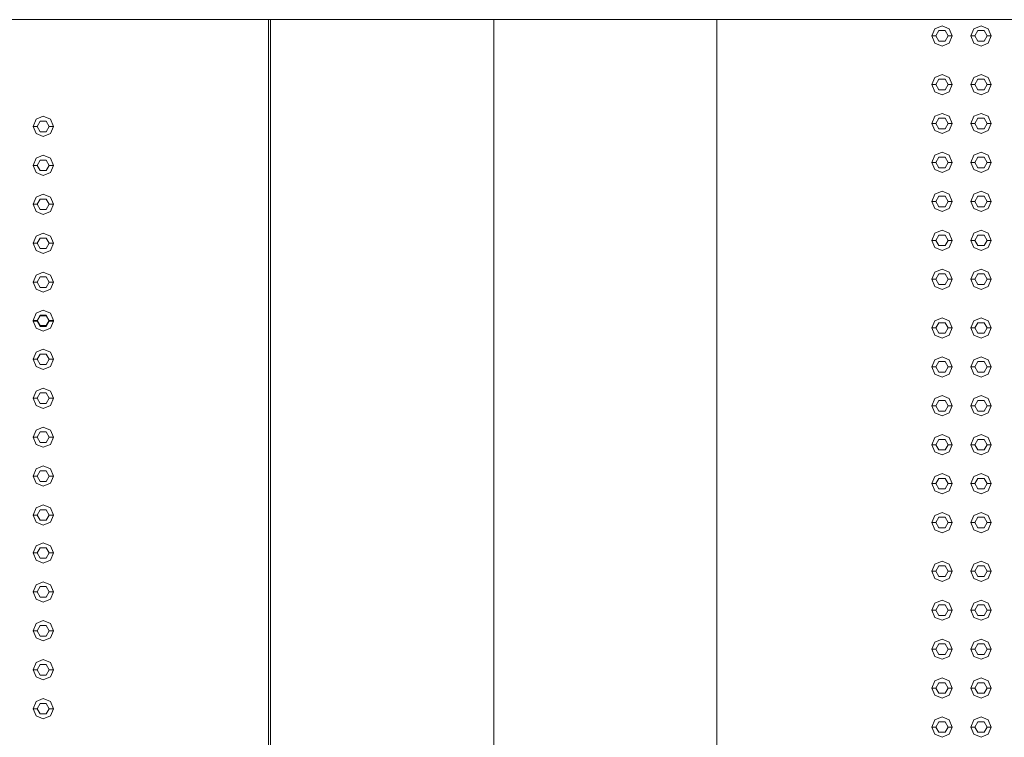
# Model space of a CAD drawing. Header units: millimetres. Extents: x -261 to 187, y -214 to 106.
# Tile 621 of 656: x -215.053 to -213.838, y 13.643 to 14.529. Entities that reach past the tile are written whole.
import ezdxf

# ---------------------------------------------------------------- set-up
doc = ezdxf.new("R2010")
doc.units = ezdxf.units.MM
doc.header["$LTSCALE"] = 0.005
doc.header["$MEASUREMENT"] = 0
for name, color, linetype, lineweight in [('IFC-Elemento construtivo genérico-Contorno', 9, 'Continuous', 5), ('IFC-Escada-Contorno', 9, 'Continuous', 5), ('IFC-Laje-Contorno', 9, 'Continuous', 5)]:
    doc.layers.add(name, color=color, linetype=linetype, lineweight=lineweight)

msp = doc.modelspace()

# ---------------------------------------------------------------- linework, layer by layer
at = {"layer": 'IFC-Elemento construtivo genérico-Contorno', "lineweight": 5}
for p, q in [((-213.9273, 14.509), (-213.9236, 14.5179)), ((-213.9236, 14.5179), (-213.9147, 14.5215)), ((-213.9222, 14.509), (-213.9185, 14.5155)), ((-213.9185, 14.5155), (-213.911, 14.5155)), ((-213.9147, 14.5215), (-213.9059, 14.5179)), ((-213.911, 14.5155), (-213.9072, 14.509)), ((-213.9059, 14.5179), (-213.9022, 14.509)), ((-213.8792, 14.509), (-213.8755, 14.5179)), ((-213.8755, 14.5179), (-213.8666, 14.5215)), ((-213.8742, 14.509), (-213.8704, 14.5155)), ((-213.8704, 14.5155), (-213.8629, 14.5155)), ((-213.8666, 14.5215), (-213.8578, 14.5179)), ((-213.8629, 14.5155), (-213.8591, 14.509)), ((-213.8578, 14.5179), (-213.8541, 14.509)), ((-213.9273, 14.509), (-213.9222, 14.509)), ((-213.9273, 14.509), (-213.9236, 14.5002)), ((-213.9222, 14.509), (-213.9185, 14.5025)), ((-213.9185, 14.5025), (-213.911, 14.5025)), ((-213.911, 14.5025), (-213.9072, 14.509)), ((-213.9072, 14.509), (-213.9022, 14.509)), ((-213.9059, 14.5002), (-213.9022, 14.509)), ((-213.8792, 14.509), (-213.8742, 14.509)), ((-213.8792, 14.509), (-213.8755, 14.5002)), ((-213.8742, 14.509), (-213.8704, 14.5025)), ((-213.8704, 14.5025), (-213.8629, 14.5025)), ((-213.8629, 14.5025), (-213.8591, 14.509)), ((-213.8591, 14.509), (-213.8541, 14.509)), ((-213.8578, 14.5002), (-213.8541, 14.509)), ((-213.9236, 14.5002), (-213.9147, 14.4965)), ((-213.9147, 14.4965), (-213.9059, 14.5002)), ((-213.8755, 14.5002), (-213.8666, 14.4965)), ((-213.8666, 14.4965), (-213.8578, 14.5002)), ((-213.9273, 14.4489), (-213.9236, 14.4578)), ((-213.9236, 14.4578), (-213.9147, 14.4614)), ((-213.9222, 14.4489), (-213.9185, 14.4554)), ((-213.9185, 14.4554), (-213.911, 14.4554)), ((-213.9147, 14.4614), (-213.9059, 14.4578)), ((-213.911, 14.4554), (-213.9072, 14.4489)), ((-213.9059, 14.4578), (-213.9022, 14.4489)), ((-213.8792, 14.4489), (-213.8755, 14.4578)), ((-213.8755, 14.4578), (-213.8666, 14.4614)), ((-213.8742, 14.4489), (-213.8704, 14.4554)), ((-213.8704, 14.4554), (-213.8629, 14.4554)), ((-213.8666, 14.4614), (-213.8578, 14.4578)), ((-213.8629, 14.4554), (-213.8591, 14.4489)), ((-213.8578, 14.4578), (-213.8541, 14.4489)), ((-213.9273, 14.4489), (-213.9222, 14.4489)), ((-213.9273, 14.4489), (-213.9236, 14.4401)), ((-213.9222, 14.4489), (-213.9185, 14.4424)), ((-213.9185, 14.4424), (-213.911, 14.4424)), ((-213.911, 14.4424), (-213.9072, 14.4489)), ((-213.9072, 14.4489), (-213.9022, 14.4489)), ((-213.9059, 14.4401), (-213.9022, 14.4489)), ((-213.8792, 14.4489), (-213.8742, 14.4489)), ((-213.8792, 14.4489), (-213.8755, 14.4401)), ((-213.8742, 14.4489), (-213.8704, 14.4424)), ((-213.8704, 14.4424), (-213.8629, 14.4424)), ((-213.8629, 14.4424), (-213.8591, 14.4489)), ((-213.8591, 14.4489), (-213.8541, 14.4489)), ((-213.8578, 14.4401), (-213.8541, 14.4489)), ((-213.9236, 14.4401), (-213.9147, 14.4364)), ((-213.9147, 14.4364), (-213.9059, 14.4401)), ((-213.8755, 14.4401), (-213.8666, 14.4364)), ((-213.8666, 14.4364), (-213.8578, 14.4401)), ((-215.0368, 14.3972), (-215.0332, 14.4061)), ((-215.0332, 14.4061), (-215.0243, 14.4097)), ((-215.0243, 14.4097), (-215.0154, 14.4061)), ((-215.0154, 14.4061), (-215.0118, 14.3972)), ((-213.9273, 14.4008), (-213.9236, 14.4097)), ((-213.9236, 14.4097), (-213.9147, 14.4133)), ((-213.9222, 14.4008), (-213.9185, 14.4073)), ((-213.9185, 14.4073), (-213.911, 14.4073)), ((-213.9147, 14.4133), (-213.9059, 14.4097)), ((-213.911, 14.4073), (-213.9072, 14.4008)), ((-213.9059, 14.4097), (-213.9022, 14.4008)), ((-213.8792, 14.4008), (-213.8755, 14.4097)), ((-213.8755, 14.4097), (-213.8666, 14.4133)), ((-213.8742, 14.4008), (-213.8704, 14.4073)), ((-213.8704, 14.4073), (-213.8629, 14.4073)), ((-213.8666, 14.4133), (-213.8578, 14.4097)), ((-213.8629, 14.4073), (-213.8591, 14.4008)), ((-213.8578, 14.4097), (-213.8541, 14.4008)), ((-215.0368, 14.3972), (-215.0318, 14.3972)), ((-215.0368, 14.3972), (-215.0332, 14.3883)), ((-215.0318, 14.3972), (-215.0281, 14.4037)), ((-215.0318, 14.3972), (-215.0281, 14.3907)), ((-215.0281, 14.4037), (-215.0205, 14.4037)), ((-215.0205, 14.4037), (-215.0168, 14.3972)), ((-215.0205, 14.3907), (-215.0168, 14.3972)), ((-215.0168, 14.3972), (-215.0118, 14.3972)), ((-215.0154, 14.3883), (-215.0118, 14.3972)), ((-213.9273, 14.4008), (-213.9222, 14.4008)), ((-213.9273, 14.4008), (-213.9236, 14.392)), ((-213.9222, 14.4008), (-213.9185, 14.3943)), ((-213.9185, 14.3943), (-213.911, 14.3943)), ((-213.911, 14.3943), (-213.9072, 14.4008)), ((-213.9072, 14.4008), (-213.9022, 14.4008)), ((-213.9059, 14.392), (-213.9022, 14.4008)), ((-213.8792, 14.4008), (-213.8742, 14.4008)), ((-213.8792, 14.4008), (-213.8755, 14.392)), ((-213.8742, 14.4008), (-213.8704, 14.3943)), ((-213.8704, 14.3943), (-213.8629, 14.3943)), ((-213.8629, 14.3943), (-213.8591, 14.4008)), ((-213.8591, 14.4008), (-213.8541, 14.4008)), ((-213.8578, 14.392), (-213.8541, 14.4008)), ((-215.0332, 14.3883), (-215.0243, 14.3847)), ((-215.0281, 14.3907), (-215.0205, 14.3907)), ((-215.0243, 14.3847), (-215.0154, 14.3883)), ((-213.9236, 14.392), (-213.9147, 14.3883)), ((-213.9147, 14.3883), (-213.9059, 14.392)), ((-213.8755, 14.392), (-213.8666, 14.3883)), ((-213.8666, 14.3883), (-213.8578, 14.392)), ((-215.0368, 14.3491), (-215.0332, 14.358)), ((-215.0332, 14.358), (-215.0243, 14.3616)), ((-215.0318, 14.3491), (-215.0281, 14.3556)), ((-215.0281, 14.3556), (-215.0205, 14.3556)), ((-215.0243, 14.3616), (-215.0154, 14.358)), ((-215.0205, 14.3556), (-215.0168, 14.3491)), ((-215.0154, 14.358), (-215.0118, 14.3491)), ((-213.9273, 14.3527), (-213.9236, 14.3616)), ((-213.9236, 14.3616), (-213.9147, 14.3653)), ((-213.9222, 14.3527), (-213.9185, 14.3592)), ((-213.9185, 14.3592), (-213.911, 14.3592)), ((-213.9147, 14.3653), (-213.9059, 14.3616)), ((-213.911, 14.3592), (-213.9072, 14.3527)), ((-213.9059, 14.3616), (-213.9022, 14.3527)), ((-213.8792, 14.3527), (-213.8755, 14.3616)), ((-213.8755, 14.3616), (-213.8666, 14.3653)), ((-213.8742, 14.3527), (-213.8704, 14.3592)), ((-213.8704, 14.3592), (-213.8629, 14.3592)), ((-213.8666, 14.3653), (-213.8578, 14.3616)), ((-213.8629, 14.3592), (-213.8591, 14.3527)), ((-213.8578, 14.3616), (-213.8541, 14.3527)), ((-215.0368, 14.3491), (-215.0318, 14.3491)), ((-215.0368, 14.3491), (-215.0332, 14.3403)), ((-215.0318, 14.3491), (-215.0281, 14.3426)), ((-215.0205, 14.3426), (-215.0168, 14.3491)), ((-215.0168, 14.3491), (-215.0118, 14.3491)), ((-215.0154, 14.3403), (-215.0118, 14.3491)), ((-213.9273, 14.3527), (-213.9222, 14.3527)), ((-213.9273, 14.3527), (-213.9236, 14.3439)), ((-213.9236, 14.3439), (-213.9147, 14.3402)), ((-213.9222, 14.3527), (-213.9185, 14.3462)), ((-213.9185, 14.3462), (-213.911, 14.3462)), ((-213.9147, 14.3402), (-213.9059, 14.3439)), ((-213.911, 14.3462), (-213.9072, 14.3527)), ((-213.9072, 14.3527), (-213.9022, 14.3527)), ((-213.9059, 14.3439), (-213.9022, 14.3527)), ((-213.8792, 14.3527), (-213.8742, 14.3527)), ((-213.8792, 14.3527), (-213.8755, 14.3439)), ((-213.8755, 14.3439), (-213.8666, 14.3402)), ((-213.8742, 14.3527), (-213.8704, 14.3462)), ((-213.8704, 14.3462), (-213.8629, 14.3462)), ((-213.8666, 14.3402), (-213.8578, 14.3439)), ((-213.8629, 14.3462), (-213.8591, 14.3527)), ((-213.8591, 14.3527), (-213.8541, 14.3527)), ((-213.8578, 14.3439), (-213.8541, 14.3527)), ((-215.0332, 14.3403), (-215.0243, 14.3366)), ((-215.0281, 14.3426), (-215.0205, 14.3426)), ((-215.0243, 14.3366), (-215.0154, 14.3403)), ((-215.0368, 14.301), (-215.0332, 14.3099)), ((-215.0332, 14.3099), (-215.0243, 14.3135)), ((-215.0318, 14.301), (-215.0281, 14.3075)), ((-215.0281, 14.3075), (-215.0205, 14.3075)), ((-215.0243, 14.3135), (-215.0154, 14.3099)), ((-215.0205, 14.3075), (-215.0168, 14.301)), ((-215.0154, 14.3099), (-215.0118, 14.301)), ((-213.9273, 14.3046), (-213.9236, 14.3135)), ((-213.9236, 14.3135), (-213.9147, 14.3172)), ((-213.9222, 14.3046), (-213.9185, 14.3111)), ((-213.9185, 14.3111), (-213.911, 14.3111)), ((-213.9147, 14.3172), (-213.9059, 14.3135)), ((-213.911, 14.3111), (-213.9072, 14.3046)), ((-213.9059, 14.3135), (-213.9022, 14.3046)), ((-213.8792, 14.3046), (-213.8755, 14.3135)), ((-213.8755, 14.3135), (-213.8666, 14.3172)), ((-213.8742, 14.3046), (-213.8704, 14.3111)), ((-213.8704, 14.3111), (-213.8629, 14.3111)), ((-213.8666, 14.3172), (-213.8578, 14.3135)), ((-213.8629, 14.3111), (-213.8591, 14.3046)), ((-213.8578, 14.3135), (-213.8541, 14.3046)), ((-215.0368, 14.301), (-215.0318, 14.301)), ((-215.0368, 14.301), (-215.0332, 14.2922)), ((-215.0318, 14.301), (-215.0281, 14.2945)), ((-215.0205, 14.2945), (-215.0168, 14.301)), ((-215.0168, 14.301), (-215.0118, 14.301)), ((-215.0154, 14.2922), (-215.0118, 14.301)), ((-213.9273, 14.3046), (-213.9222, 14.3046)), ((-213.9273, 14.3046), (-213.9236, 14.2958)), ((-213.9236, 14.2958), (-213.9147, 14.2921)), ((-213.9222, 14.3046), (-213.9185, 14.2981)), ((-213.9185, 14.2981), (-213.911, 14.2981)), ((-213.9147, 14.2921), (-213.9059, 14.2958)), ((-213.911, 14.2981), (-213.9072, 14.3046)), ((-213.9072, 14.3046), (-213.9022, 14.3046)), ((-213.9059, 14.2958), (-213.9022, 14.3046)), ((-213.8792, 14.3046), (-213.8742, 14.3046)), ((-213.8792, 14.3046), (-213.8755, 14.2958)), ((-213.8755, 14.2958), (-213.8666, 14.2921)), ((-213.8742, 14.3046), (-213.8704, 14.2981)), ((-213.8704, 14.2981), (-213.8629, 14.2981)), ((-213.8666, 14.2921), (-213.8578, 14.2958)), ((-213.8629, 14.2981), (-213.8591, 14.3046)), ((-213.8591, 14.3046), (-213.8541, 14.3046)), ((-213.8578, 14.2958), (-213.8541, 14.3046)), ((-215.0332, 14.2922), (-215.0243, 14.2885)), ((-215.0281, 14.2945), (-215.0205, 14.2945)), ((-215.0243, 14.2885), (-215.0154, 14.2922)), ((-215.0368, 14.2529), (-215.0332, 14.2618)), ((-215.0332, 14.2618), (-215.0243, 14.2655)), ((-215.0318, 14.2529), (-215.0281, 14.2594)), ((-215.0281, 14.2594), (-215.0205, 14.2594)), ((-215.0243, 14.2655), (-215.0154, 14.2618)), ((-215.0205, 14.2594), (-215.0168, 14.2529)), ((-215.0154, 14.2618), (-215.0118, 14.2529)), ((-213.9273, 14.2565), (-213.9236, 14.2654)), ((-213.9236, 14.2654), (-213.9147, 14.2691)), ((-213.9222, 14.2565), (-213.9185, 14.2631)), ((-213.9185, 14.2631), (-213.911, 14.2631)), ((-213.9147, 14.2691), (-213.9059, 14.2654)), ((-213.911, 14.2631), (-213.9072, 14.2565)), ((-213.9059, 14.2654), (-213.9022, 14.2565)), ((-213.8792, 14.2565), (-213.8755, 14.2654)), ((-213.8755, 14.2654), (-213.8666, 14.2691)), ((-213.8742, 14.2565), (-213.8704, 14.2631)), ((-213.8704, 14.2631), (-213.8629, 14.2631)), ((-213.8666, 14.2691), (-213.8578, 14.2654)), ((-213.8629, 14.2631), (-213.8591, 14.2565)), ((-213.8578, 14.2654), (-213.8541, 14.2565)), ((-215.0368, 14.2529), (-215.0318, 14.2529)), ((-215.0368, 14.2529), (-215.0332, 14.2441)), ((-215.0318, 14.2529), (-215.0281, 14.2464)), ((-215.0281, 14.2464), (-215.0205, 14.2464)), ((-215.0205, 14.2464), (-215.0168, 14.2529)), ((-215.0168, 14.2529), (-215.0118, 14.2529)), ((-215.0154, 14.2441), (-215.0118, 14.2529)), ((-213.9273, 14.2565), (-213.9222, 14.2565)), ((-213.9273, 14.2565), (-213.9236, 14.2477)), ((-213.9236, 14.2477), (-213.9147, 14.244)), ((-213.9222, 14.2565), (-213.9185, 14.25)), ((-213.9185, 14.25), (-213.911, 14.25)), ((-213.9147, 14.244), (-213.9059, 14.2477)), ((-213.911, 14.25), (-213.9072, 14.2565)), ((-213.9072, 14.2565), (-213.9022, 14.2565)), ((-213.9059, 14.2477), (-213.9022, 14.2565)), ((-213.8792, 14.2565), (-213.8742, 14.2565)), ((-213.8792, 14.2565), (-213.8755, 14.2477)), ((-213.8755, 14.2477), (-213.8666, 14.244)), ((-213.8742, 14.2565), (-213.8704, 14.25)), ((-213.8704, 14.25), (-213.8629, 14.25)), ((-213.8666, 14.244), (-213.8578, 14.2477)), ((-213.8629, 14.25), (-213.8591, 14.2565)), ((-213.8591, 14.2565), (-213.8541, 14.2565)), ((-213.8578, 14.2477), (-213.8541, 14.2565)), ((-215.0332, 14.2441), (-215.0243, 14.2404)), ((-215.0243, 14.2404), (-215.0154, 14.2441)), ((-215.0368, 14.2048), (-215.0332, 14.2137)), ((-215.0332, 14.2137), (-215.0243, 14.2174)), ((-215.0318, 14.2048), (-215.0281, 14.2113)), ((-215.0281, 14.2113), (-215.0205, 14.2113)), ((-215.0243, 14.2174), (-215.0154, 14.2137)), ((-215.0205, 14.2113), (-215.0168, 14.2048)), ((-215.0154, 14.2137), (-215.0118, 14.2048)), ((-213.9273, 14.2085), (-213.9236, 14.2173)), ((-213.9236, 14.2173), (-213.9147, 14.221)), ((-213.9222, 14.2085), (-213.9185, 14.215)), ((-213.9185, 14.215), (-213.911, 14.215)), ((-213.9147, 14.221), (-213.9059, 14.2173)), ((-213.911, 14.215), (-213.9072, 14.2085)), ((-213.9059, 14.2173), (-213.9022, 14.2085)), ((-213.8792, 14.2085), (-213.8755, 14.2173)), ((-213.8755, 14.2173), (-213.8666, 14.221)), ((-213.8742, 14.2085), (-213.8704, 14.215)), ((-213.8704, 14.215), (-213.8629, 14.215)), ((-213.8666, 14.221), (-213.8578, 14.2173)), ((-213.8629, 14.215), (-213.8591, 14.2085)), ((-213.8578, 14.2173), (-213.8541, 14.2085)), ((-215.0368, 14.2048), (-215.0318, 14.2048)), ((-215.0368, 14.2048), (-215.0332, 14.196)), ((-215.0318, 14.2048), (-215.0281, 14.1983)), ((-215.0281, 14.1983), (-215.0205, 14.1983)), ((-215.0205, 14.1983), (-215.0168, 14.2048)), ((-215.0168, 14.2048), (-215.0118, 14.2048)), ((-215.0154, 14.196), (-215.0118, 14.2048)), ((-213.9273, 14.2085), (-213.9222, 14.2085)), ((-213.9273, 14.2085), (-213.9236, 14.1996)), ((-213.9236, 14.1996), (-213.9147, 14.1959)), ((-213.9222, 14.2085), (-213.9185, 14.2019)), ((-213.9185, 14.2019), (-213.911, 14.2019)), ((-213.9147, 14.1959), (-213.9059, 14.1996)), ((-213.911, 14.2019), (-213.9072, 14.2085)), ((-213.9072, 14.2085), (-213.9022, 14.2085)), ((-213.9059, 14.1996), (-213.9022, 14.2085)), ((-213.8792, 14.2085), (-213.8742, 14.2085)), ((-213.8792, 14.2085), (-213.8755, 14.1996)), ((-213.8755, 14.1996), (-213.8666, 14.1959)), ((-213.8742, 14.2085), (-213.8704, 14.2019)), ((-213.8704, 14.2019), (-213.8629, 14.2019)), ((-213.8666, 14.1959), (-213.8578, 14.1996)), ((-213.8629, 14.2019), (-213.8591, 14.2085)), ((-213.8591, 14.2085), (-213.8541, 14.2085)), ((-213.8578, 14.1996), (-213.8541, 14.2085)), ((-215.0332, 14.196), (-215.0243, 14.1923)), ((-215.0243, 14.1923), (-215.0154, 14.196)), ((-215.0368, 14.1577), (-215.0332, 14.1665)), ((-215.0332, 14.1665), (-215.0243, 14.1702)), ((-215.0318, 14.1577), (-215.0281, 14.1642)), ((-215.0318, 14.1567), (-215.0281, 14.1632)), ((-215.0281, 14.1642), (-215.0205, 14.1642)), ((-215.0281, 14.1632), (-215.0205, 14.1632)), ((-215.0243, 14.1702), (-215.0154, 14.1665)), ((-215.0205, 14.1642), (-215.0168, 14.1577)), ((-215.0205, 14.1632), (-215.0168, 14.1567)), ((-215.0154, 14.1665), (-215.0118, 14.1577)), ((-215.0368, 14.1577), (-215.0318, 14.1577)), ((-215.0368, 14.1577), (-215.0366, 14.1572)), ((-215.0368, 14.1567), (-215.0366, 14.1572)), ((-215.0368, 14.1567), (-215.0318, 14.1567)), ((-215.0368, 14.1567), (-215.0332, 14.1479)), ((-215.0318, 14.1577), (-215.0281, 14.1512)), ((-215.0318, 14.1567), (-215.0281, 14.1502)), ((-215.0281, 14.1512), (-215.0205, 14.1512)), ((-215.0281, 14.1502), (-215.0205, 14.1502)), ((-215.0205, 14.1512), (-215.0168, 14.1577)), ((-215.0205, 14.1502), (-215.0168, 14.1567)), ((-215.0168, 14.1577), (-215.0118, 14.1577)), ((-215.0168, 14.1567), (-215.0118, 14.1567)), ((-215.0154, 14.1479), (-215.0118, 14.1567)), ((-215.012, 14.1572), (-215.0118, 14.1577)), ((-215.012, 14.1572), (-215.0118, 14.1567)), ((-213.9273, 14.1483), (-213.9236, 14.1572)), ((-213.9236, 14.1572), (-213.9147, 14.1609)), ((-213.9222, 14.1483), (-213.9185, 14.1548)), ((-213.9185, 14.1548), (-213.911, 14.1548)), ((-213.9147, 14.1609), (-213.9059, 14.1572)), ((-213.911, 14.1548), (-213.9072, 14.1483)), ((-213.9059, 14.1572), (-213.9022, 14.1483)), ((-213.8792, 14.1483), (-213.8755, 14.1572)), ((-213.8755, 14.1572), (-213.8666, 14.1609)), ((-213.8742, 14.1483), (-213.8704, 14.1548)), ((-213.8704, 14.1548), (-213.8629, 14.1548)), ((-213.8666, 14.1609), (-213.8578, 14.1572)), ((-213.8629, 14.1548), (-213.8591, 14.1483)), ((-213.8578, 14.1572), (-213.8541, 14.1483)), ((-215.0332, 14.1479), (-215.0243, 14.1442)), ((-215.0243, 14.1442), (-215.0154, 14.1479)), ((-213.9273, 14.1483), (-213.9222, 14.1483)), ((-213.9273, 14.1483), (-213.9236, 14.1395)), ((-213.9236, 14.1395), (-213.9147, 14.1358)), ((-213.9222, 14.1483), (-213.9185, 14.1418)), ((-213.9185, 14.1418), (-213.911, 14.1418)), ((-213.9147, 14.1358), (-213.9059, 14.1395)), ((-213.911, 14.1418), (-213.9072, 14.1483)), ((-213.9072, 14.1483), (-213.9022, 14.1483)), ((-213.9059, 14.1395), (-213.9022, 14.1483)), ((-213.8792, 14.1483), (-213.8742, 14.1483)), ((-213.8792, 14.1483), (-213.8755, 14.1395)), ((-213.8755, 14.1395), (-213.8666, 14.1358)), ((-213.8742, 14.1483), (-213.8704, 14.1418)), ((-213.8704, 14.1418), (-213.8629, 14.1418)), ((-213.8666, 14.1358), (-213.8578, 14.1395)), ((-213.8629, 14.1418), (-213.8591, 14.1483)), ((-213.8591, 14.1483), (-213.8541, 14.1483)), ((-213.8578, 14.1395), (-213.8541, 14.1483)), ((-215.0368, 14.1096), (-215.0332, 14.1184)), ((-215.0332, 14.1184), (-215.0243, 14.1221)), ((-215.0318, 14.1096), (-215.0281, 14.1161)), ((-215.0281, 14.1161), (-215.0205, 14.1161)), ((-215.0243, 14.1221), (-215.0154, 14.1184)), ((-215.0205, 14.1161), (-215.0168, 14.1096)), ((-215.0154, 14.1184), (-215.0118, 14.1096)), ((-213.9236, 14.1091), (-213.9147, 14.1128)), ((-213.9147, 14.1128), (-213.9059, 14.1091)), ((-213.8755, 14.1091), (-213.8666, 14.1128)), ((-213.8666, 14.1128), (-213.8578, 14.1091)), ((-215.0368, 14.1096), (-215.0318, 14.1096)), ((-215.0368, 14.1096), (-215.0332, 14.1007)), ((-215.0332, 14.1007), (-215.0243, 14.097)), ((-215.0318, 14.1096), (-215.0281, 14.1031)), ((-215.0281, 14.1031), (-215.0205, 14.1031)), ((-215.0243, 14.097), (-215.0154, 14.1007)), ((-215.0205, 14.1031), (-215.0168, 14.1096)), ((-215.0168, 14.1096), (-215.0118, 14.1096)), ((-215.0154, 14.1007), (-215.0118, 14.1096)), ((-213.9273, 14.1002), (-213.9236, 14.1091)), ((-213.9222, 14.1002), (-213.9185, 14.1068)), ((-213.9185, 14.1068), (-213.911, 14.1068)), ((-213.911, 14.1068), (-213.9072, 14.1002)), ((-213.9059, 14.1091), (-213.9022, 14.1002)), ((-213.8792, 14.1002), (-213.8755, 14.1091)), ((-213.8742, 14.1002), (-213.8704, 14.1068)), ((-213.8704, 14.1068), (-213.8629, 14.1068)), ((-213.8629, 14.1068), (-213.8591, 14.1002)), ((-213.8578, 14.1091), (-213.8541, 14.1002)), ((-213.9273, 14.1002), (-213.9222, 14.1002)), ((-213.9273, 14.1002), (-213.9236, 14.0914)), ((-213.9236, 14.0914), (-213.9147, 14.0877)), ((-213.9222, 14.1002), (-213.9185, 14.0937)), ((-213.9185, 14.0937), (-213.911, 14.0937)), ((-213.9147, 14.0877), (-213.9059, 14.0914)), ((-213.911, 14.0937), (-213.9072, 14.1002)), ((-213.9072, 14.1002), (-213.9022, 14.1002)), ((-213.9059, 14.0914), (-213.9022, 14.1002)), ((-213.8792, 14.1002), (-213.8742, 14.1002)), ((-213.8792, 14.1002), (-213.8755, 14.0914)), ((-213.8755, 14.0914), (-213.8666, 14.0877)), ((-213.8742, 14.1002), (-213.8704, 14.0937)), ((-213.8704, 14.0937), (-213.8629, 14.0937)), ((-213.8666, 14.0877), (-213.8578, 14.0914)), ((-213.8629, 14.0937), (-213.8591, 14.1002)), ((-213.8591, 14.1002), (-213.8541, 14.1002)), ((-213.8578, 14.0914), (-213.8541, 14.1002)), ((-215.0368, 14.0615), (-215.0332, 14.0703)), ((-215.0332, 14.0703), (-215.0243, 14.074)), ((-215.0318, 14.0615), (-215.0281, 14.068)), ((-215.0281, 14.068), (-215.0205, 14.068)), ((-215.0243, 14.074), (-215.0154, 14.0703)), ((-215.0205, 14.068), (-215.0168, 14.0615)), ((-215.0154, 14.0703), (-215.0118, 14.0615)), ((-213.9236, 14.061), (-213.9147, 14.0647)), ((-213.9147, 14.0647), (-213.9059, 14.061)), ((-213.8755, 14.061), (-213.8666, 14.0647)), ((-213.8666, 14.0647), (-213.8578, 14.061)), ((-215.0368, 14.0615), (-215.0318, 14.0615)), ((-215.0368, 14.0615), (-215.0332, 14.0526)), ((-215.0332, 14.0526), (-215.0243, 14.049)), ((-215.0318, 14.0615), (-215.0281, 14.055)), ((-215.0281, 14.055), (-215.0205, 14.055)), ((-215.0243, 14.049), (-215.0154, 14.0526)), ((-215.0205, 14.055), (-215.0168, 14.0615)), ((-215.0168, 14.0615), (-215.0118, 14.0615)), ((-215.0154, 14.0526), (-215.0118, 14.0615)), ((-213.9273, 14.0522), (-213.9236, 14.061)), ((-213.9273, 14.0522), (-213.9222, 14.0522)), ((-213.9273, 14.0522), (-213.9236, 14.0433)), ((-213.9222, 14.0522), (-213.9185, 14.0587)), ((-213.9222, 14.0522), (-213.9185, 14.0456)), ((-213.9185, 14.0587), (-213.911, 14.0587)), ((-213.911, 14.0587), (-213.9072, 14.0522)), ((-213.911, 14.0456), (-213.9072, 14.0522)), ((-213.9072, 14.0522), (-213.9022, 14.0522)), ((-213.9059, 14.061), (-213.9022, 14.0522)), ((-213.9059, 14.0433), (-213.9022, 14.0522)), ((-213.8792, 14.0522), (-213.8755, 14.061)), ((-213.8792, 14.0522), (-213.8742, 14.0522)), ((-213.8792, 14.0522), (-213.8755, 14.0433)), ((-213.8742, 14.0522), (-213.8704, 14.0587)), ((-213.8742, 14.0522), (-213.8704, 14.0456)), ((-213.8704, 14.0587), (-213.8629, 14.0587)), ((-213.8629, 14.0587), (-213.8591, 14.0522)), ((-213.8629, 14.0456), (-213.8591, 14.0522)), ((-213.8591, 14.0522), (-213.8541, 14.0522)), ((-213.8578, 14.061), (-213.8541, 14.0522)), ((-213.8578, 14.0433), (-213.8541, 14.0522)), ((-213.9236, 14.0433), (-213.9147, 14.0396)), ((-213.9185, 14.0456), (-213.911, 14.0456)), ((-213.9147, 14.0396), (-213.9059, 14.0433)), ((-213.8755, 14.0433), (-213.8666, 14.0396)), ((-213.8704, 14.0456), (-213.8629, 14.0456)), ((-213.8666, 14.0396), (-213.8578, 14.0433)), ((-215.0368, 14.0134), (-215.0332, 14.0222)), ((-215.0332, 14.0222), (-215.0243, 14.0259)), ((-215.0318, 14.0134), (-215.0281, 14.0199)), ((-215.0281, 14.0199), (-215.0205, 14.0199)), ((-215.0243, 14.0259), (-215.0154, 14.0222)), ((-215.0205, 14.0199), (-215.0168, 14.0134)), ((-215.0154, 14.0222), (-215.0118, 14.0134)), ((-213.9236, 14.0129), (-213.9147, 14.0166)), ((-213.9147, 14.0166), (-213.9059, 14.0129)), ((-213.8755, 14.0129), (-213.8666, 14.0166)), ((-213.8666, 14.0166), (-213.8578, 14.0129)), ((-215.0368, 14.0134), (-215.0318, 14.0134)), ((-215.0368, 14.0134), (-215.0332, 14.0045)), ((-215.0332, 14.0045), (-215.0243, 14.0009)), ((-215.0318, 14.0134), (-215.0281, 14.0069)), ((-215.0281, 14.0069), (-215.0205, 14.0069)), ((-215.0243, 14.0009), (-215.0154, 14.0045)), ((-215.0205, 14.0069), (-215.0168, 14.0134)), ((-215.0168, 14.0134), (-215.0118, 14.0134)), ((-215.0154, 14.0045), (-215.0118, 14.0134)), ((-213.9273, 14.0041), (-213.9236, 14.0129)), ((-213.9273, 14.0041), (-213.9222, 14.0041)), ((-213.9273, 14.0041), (-213.9236, 13.9952)), ((-213.9222, 14.0041), (-213.9185, 14.0106)), ((-213.9222, 14.0041), (-213.9185, 13.9976)), ((-213.9185, 14.0106), (-213.911, 14.0106)), ((-213.911, 14.0106), (-213.9072, 14.0041)), ((-213.911, 13.9976), (-213.9072, 14.0041)), ((-213.9072, 14.0041), (-213.9022, 14.0041)), ((-213.9059, 14.0129), (-213.9022, 14.0041)), ((-213.9059, 13.9952), (-213.9022, 14.0041)), ((-213.8792, 14.0041), (-213.8755, 14.0129)), ((-213.8792, 14.0041), (-213.8742, 14.0041)), ((-213.8792, 14.0041), (-213.8755, 13.9952)), ((-213.8742, 14.0041), (-213.8704, 14.0106)), ((-213.8742, 14.0041), (-213.8704, 13.9976)), ((-213.8704, 14.0106), (-213.8629, 14.0106)), ((-213.8629, 14.0106), (-213.8591, 14.0041)), ((-213.8629, 13.9976), (-213.8591, 14.0041)), ((-213.8591, 14.0041), (-213.8541, 14.0041)), ((-213.8578, 14.0129), (-213.8541, 14.0041)), ((-213.8578, 13.9952), (-213.8541, 14.0041)), ((-213.9236, 13.9952), (-213.9147, 13.9915)), ((-213.9185, 13.9976), (-213.911, 13.9976)), ((-213.9147, 13.9915), (-213.9059, 13.9952)), ((-213.8755, 13.9952), (-213.8666, 13.9915)), ((-213.8704, 13.9976), (-213.8629, 13.9976)), ((-213.8666, 13.9915), (-213.8578, 13.9952)), ((-215.0368, 13.9653), (-215.0332, 13.9742)), ((-215.0332, 13.9742), (-215.0243, 13.9778)), ((-215.0318, 13.9653), (-215.0281, 13.9718)), ((-215.0281, 13.9718), (-215.0205, 13.9718)), ((-215.0243, 13.9778), (-215.0154, 13.9742)), ((-215.0205, 13.9718), (-215.0168, 13.9653)), ((-215.0154, 13.9742), (-215.0118, 13.9653)), ((-213.9236, 13.9648), (-213.9147, 13.9685)), ((-213.9147, 13.9685), (-213.9059, 13.9648)), ((-213.8755, 13.9648), (-213.8666, 13.9685)), ((-213.8666, 13.9685), (-213.8578, 13.9648)), ((-215.0368, 13.9653), (-215.0318, 13.9653)), ((-215.0368, 13.9653), (-215.0332, 13.9564)), ((-215.0332, 13.9564), (-215.0243, 13.9528)), ((-215.0318, 13.9653), (-215.0281, 13.9588)), ((-215.0281, 13.9588), (-215.0205, 13.9588)), ((-215.0243, 13.9528), (-215.0154, 13.9564)), ((-215.0205, 13.9588), (-215.0168, 13.9653)), ((-215.0168, 13.9653), (-215.0118, 13.9653)), ((-215.0154, 13.9564), (-215.0118, 13.9653)), ((-213.9273, 13.956), (-213.9236, 13.9648)), ((-213.9273, 13.956), (-213.9222, 13.956)), ((-213.9273, 13.956), (-213.9236, 13.9471)), ((-213.9222, 13.956), (-213.9185, 13.9625)), ((-213.9222, 13.956), (-213.9185, 13.9495)), ((-213.9185, 13.9625), (-213.911, 13.9625)), ((-213.911, 13.9625), (-213.9072, 13.956)), ((-213.911, 13.9495), (-213.9072, 13.956)), ((-213.9072, 13.956), (-213.9022, 13.956)), ((-213.9059, 13.9648), (-213.9022, 13.956)), ((-213.9059, 13.9471), (-213.9022, 13.956)), ((-213.8792, 13.956), (-213.8755, 13.9648)), ((-213.8792, 13.956), (-213.8742, 13.956)), ((-213.8792, 13.956), (-213.8755, 13.9471)), ((-213.8742, 13.956), (-213.8704, 13.9625)), ((-213.8742, 13.956), (-213.8704, 13.9495)), ((-213.8704, 13.9625), (-213.8629, 13.9625)), ((-213.8629, 13.9625), (-213.8591, 13.956)), ((-213.8629, 13.9495), (-213.8591, 13.956)), ((-213.8591, 13.956), (-213.8541, 13.956)), ((-213.8578, 13.9648), (-213.8541, 13.956)), ((-213.8578, 13.9471), (-213.8541, 13.956)), ((-213.9236, 13.9471), (-213.9147, 13.9434)), ((-213.9185, 13.9495), (-213.911, 13.9495)), ((-213.9147, 13.9434), (-213.9059, 13.9471)), ((-213.8755, 13.9471), (-213.8666, 13.9434)), ((-213.8704, 13.9495), (-213.8629, 13.9495)), ((-213.8666, 13.9434), (-213.8578, 13.9471)), ((-215.0368, 13.9172), (-215.0332, 13.9261)), ((-215.0332, 13.9261), (-215.0243, 13.9297)), ((-215.0318, 13.9172), (-215.0281, 13.9237)), ((-215.0281, 13.9237), (-215.0205, 13.9237)), ((-215.0243, 13.9297), (-215.0154, 13.9261)), ((-215.0205, 13.9237), (-215.0168, 13.9172)), ((-215.0154, 13.9261), (-215.0118, 13.9172)), ((-213.9236, 13.9167), (-213.9147, 13.9204)), ((-213.9147, 13.9204), (-213.9059, 13.9167)), ((-213.8755, 13.9167), (-213.8666, 13.9204)), ((-213.8666, 13.9204), (-213.8578, 13.9167)), ((-215.0368, 13.9172), (-215.0318, 13.9172)), ((-215.0368, 13.9172), (-215.0332, 13.9083)), ((-215.0332, 13.9083), (-215.0243, 13.9047)), ((-215.0318, 13.9172), (-215.0281, 13.9107)), ((-215.0281, 13.9107), (-215.0205, 13.9107)), ((-215.0243, 13.9047), (-215.0154, 13.9083)), ((-215.0205, 13.9107), (-215.0168, 13.9172)), ((-215.0168, 13.9172), (-215.0118, 13.9172)), ((-215.0154, 13.9083), (-215.0118, 13.9172)), ((-213.9273, 13.9079), (-213.9236, 13.9167)), ((-213.9273, 13.9079), (-213.9222, 13.9079)), ((-213.9273, 13.9079), (-213.9236, 13.899)), ((-213.9222, 13.9079), (-213.9185, 13.9144)), ((-213.9222, 13.9079), (-213.9185, 13.9014)), ((-213.9185, 13.9144), (-213.911, 13.9144)), ((-213.911, 13.9144), (-213.9072, 13.9079)), ((-213.911, 13.9014), (-213.9072, 13.9079)), ((-213.9072, 13.9079), (-213.9022, 13.9079)), ((-213.9059, 13.9167), (-213.9022, 13.9079)), ((-213.9059, 13.899), (-213.9022, 13.9079)), ((-213.8792, 13.9079), (-213.8755, 13.9167)), ((-213.8792, 13.9079), (-213.8742, 13.9079)), ((-213.8792, 13.9079), (-213.8755, 13.899)), ((-213.8742, 13.9079), (-213.8704, 13.9144)), ((-213.8742, 13.9079), (-213.8704, 13.9014)), ((-213.8704, 13.9144), (-213.8629, 13.9144)), ((-213.8629, 13.9144), (-213.8591, 13.9079)), ((-213.8629, 13.9014), (-213.8591, 13.9079)), ((-213.8591, 13.9079), (-213.8541, 13.9079)), ((-213.8578, 13.9167), (-213.8541, 13.9079)), ((-213.8578, 13.899), (-213.8541, 13.9079)), ((-213.9236, 13.899), (-213.9147, 13.8954)), ((-213.9185, 13.9014), (-213.911, 13.9014)), ((-213.9147, 13.8954), (-213.9059, 13.899)), ((-213.8755, 13.899), (-213.8666, 13.8954)), ((-213.8704, 13.9014), (-213.8629, 13.9014)), ((-213.8666, 13.8954), (-213.8578, 13.899)), ((-215.0332, 13.8793), (-215.0243, 13.8829)), ((-215.0243, 13.8829), (-215.0154, 13.8793)), ((-215.0368, 13.8704), (-215.0332, 13.8793)), ((-215.0368, 13.8704), (-215.0318, 13.8704)), ((-215.0368, 13.8704), (-215.0332, 13.8616)), ((-215.0318, 13.8704), (-215.0281, 13.8769)), ((-215.0318, 13.8704), (-215.0281, 13.8639)), ((-215.0281, 13.8769), (-215.0205, 13.8769)), ((-215.0205, 13.8769), (-215.0168, 13.8704)), ((-215.0205, 13.8639), (-215.0168, 13.8704)), ((-215.0168, 13.8704), (-215.0118, 13.8704)), ((-215.0154, 13.8793), (-215.0118, 13.8704)), ((-215.0154, 13.8616), (-215.0118, 13.8704)), ((-215.0332, 13.8616), (-215.0243, 13.8579)), ((-215.0281, 13.8639), (-215.0205, 13.8639)), ((-215.0243, 13.8579), (-215.0154, 13.8616)), ((-213.9236, 13.8566), (-213.9147, 13.8603)), ((-213.9147, 13.8603), (-213.9059, 13.8566)), ((-213.8755, 13.8566), (-213.8666, 13.8603)), ((-213.8666, 13.8603), (-213.8578, 13.8566)), ((-213.9273, 13.8478), (-213.9236, 13.8566)), ((-213.9273, 13.8478), (-213.9222, 13.8478)), ((-213.9273, 13.8478), (-213.9236, 13.8389)), ((-213.9222, 13.8478), (-213.9185, 13.8543)), ((-213.9222, 13.8478), (-213.9185, 13.8413)), ((-213.9185, 13.8543), (-213.911, 13.8543)), ((-213.911, 13.8543), (-213.9072, 13.8478)), ((-213.911, 13.8413), (-213.9072, 13.8478)), ((-213.9072, 13.8478), (-213.9022, 13.8478)), ((-213.9059, 13.8566), (-213.9022, 13.8478)), ((-213.9059, 13.8389), (-213.9022, 13.8478)), ((-213.8792, 13.8478), (-213.8755, 13.8566)), ((-213.8792, 13.8478), (-213.8742, 13.8478)), ((-213.8792, 13.8478), (-213.8755, 13.8389)), ((-213.8742, 13.8478), (-213.8704, 13.8543)), ((-213.8742, 13.8478), (-213.8704, 13.8413)), ((-213.8704, 13.8543), (-213.8629, 13.8543)), ((-213.8629, 13.8543), (-213.8591, 13.8478)), ((-213.8629, 13.8413), (-213.8591, 13.8478)), ((-213.8591, 13.8478), (-213.8541, 13.8478)), ((-213.8578, 13.8566), (-213.8541, 13.8478)), ((-213.8578, 13.8389), (-213.8541, 13.8478)), ((-215.0332, 13.8312), (-215.0243, 13.8348)), ((-215.0243, 13.8348), (-215.0154, 13.8312)), ((-213.9236, 13.8389), (-213.9147, 13.8352)), ((-213.9185, 13.8413), (-213.911, 13.8413)), ((-213.9147, 13.8352), (-213.9059, 13.8389)), ((-213.8755, 13.8389), (-213.8666, 13.8352)), ((-213.8704, 13.8413), (-213.8629, 13.8413)), ((-213.8666, 13.8352), (-213.8578, 13.8389)), ((-215.0368, 13.8223), (-215.0332, 13.8312)), ((-215.0368, 13.8223), (-215.0318, 13.8223)), ((-215.0368, 13.8223), (-215.0332, 13.8135)), ((-215.0318, 13.8223), (-215.0281, 13.8288)), ((-215.0318, 13.8223), (-215.0281, 13.8158)), ((-215.0281, 13.8288), (-215.0205, 13.8288)), ((-215.0205, 13.8288), (-215.0168, 13.8223)), ((-215.0205, 13.8158), (-215.0168, 13.8223)), ((-215.0168, 13.8223), (-215.0118, 13.8223)), ((-215.0154, 13.8312), (-215.0118, 13.8223)), ((-215.0154, 13.8135), (-215.0118, 13.8223)), ((-215.0332, 13.8135), (-215.0243, 13.8098)), ((-215.0281, 13.8158), (-215.0205, 13.8158)), ((-215.0243, 13.8098), (-215.0154, 13.8135)), ((-213.9236, 13.8085), (-213.9147, 13.8122)), ((-213.9147, 13.8122), (-213.9059, 13.8085)), ((-213.8755, 13.8085), (-213.8666, 13.8122)), ((-213.8666, 13.8122), (-213.8578, 13.8085)), ((-213.9273, 13.7997), (-213.9236, 13.8085)), ((-213.9273, 13.7997), (-213.9222, 13.7997)), ((-213.9273, 13.7997), (-213.9236, 13.7908)), ((-213.9222, 13.7997), (-213.9185, 13.8062)), ((-213.9222, 13.7997), (-213.9185, 13.7932)), ((-213.9185, 13.8062), (-213.911, 13.8062)), ((-213.911, 13.8062), (-213.9072, 13.7997)), ((-213.911, 13.7932), (-213.9072, 13.7997)), ((-213.9072, 13.7997), (-213.9022, 13.7997)), ((-213.9059, 13.8085), (-213.9022, 13.7997)), ((-213.9059, 13.7908), (-213.9022, 13.7997)), ((-213.8792, 13.7997), (-213.8755, 13.8085)), ((-213.8792, 13.7997), (-213.8742, 13.7997)), ((-213.8792, 13.7997), (-213.8755, 13.7908)), ((-213.8742, 13.7997), (-213.8704, 13.8062)), ((-213.8742, 13.7997), (-213.8704, 13.7932)), ((-213.8704, 13.8062), (-213.8629, 13.8062)), ((-213.8629, 13.8062), (-213.8591, 13.7997)), ((-213.8629, 13.7932), (-213.8591, 13.7997)), ((-213.8591, 13.7997), (-213.8541, 13.7997)), ((-213.8578, 13.8085), (-213.8541, 13.7997)), ((-213.8578, 13.7908), (-213.8541, 13.7997)), ((-215.0332, 13.7831), (-215.0243, 13.7868)), ((-215.0243, 13.7868), (-215.0154, 13.7831)), ((-213.9236, 13.7908), (-213.9147, 13.7872)), ((-213.9185, 13.7932), (-213.911, 13.7932)), ((-213.9147, 13.7872), (-213.9059, 13.7908)), ((-213.8755, 13.7908), (-213.8666, 13.7872)), ((-213.8704, 13.7932), (-213.8629, 13.7932)), ((-213.8666, 13.7872), (-213.8578, 13.7908)), ((-215.0368, 13.7742), (-215.0332, 13.7831)), ((-215.0368, 13.7742), (-215.0318, 13.7742)), ((-215.0368, 13.7742), (-215.0332, 13.7654)), ((-215.0318, 13.7742), (-215.0281, 13.7807)), ((-215.0318, 13.7742), (-215.0281, 13.7677)), ((-215.0281, 13.7807), (-215.0205, 13.7807)), ((-215.0205, 13.7807), (-215.0168, 13.7742)), ((-215.0205, 13.7677), (-215.0168, 13.7742)), ((-215.0168, 13.7742), (-215.0118, 13.7742)), ((-215.0154, 13.7831), (-215.0118, 13.7742)), ((-215.0154, 13.7654), (-215.0118, 13.7742)), ((-215.0332, 13.7654), (-215.0243, 13.7617)), ((-215.0281, 13.7677), (-215.0205, 13.7677)), ((-215.0243, 13.7617), (-215.0154, 13.7654)), ((-213.9273, 13.7516), (-213.9236, 13.7604)), ((-213.9236, 13.7604), (-213.9147, 13.7641)), ((-213.9147, 13.7641), (-213.9059, 13.7604)), ((-213.9059, 13.7604), (-213.9022, 13.7516)), ((-213.8792, 13.7516), (-213.8755, 13.7604)), ((-213.8755, 13.7604), (-213.8666, 13.7641)), ((-213.8666, 13.7641), (-213.8578, 13.7604)), ((-213.8578, 13.7604), (-213.8541, 13.7516)), ((-213.9273, 13.7516), (-213.9222, 13.7516)), ((-213.9273, 13.7516), (-213.9236, 13.7427)), ((-213.9222, 13.7516), (-213.9185, 13.7581)), ((-213.9222, 13.7516), (-213.9185, 13.7451)), ((-213.9185, 13.7581), (-213.911, 13.7581)), ((-213.911, 13.7581), (-213.9072, 13.7516)), ((-213.911, 13.7451), (-213.9072, 13.7516)), ((-213.9072, 13.7516), (-213.9022, 13.7516)), ((-213.9059, 13.7427), (-213.9022, 13.7516)), ((-213.8792, 13.7516), (-213.8742, 13.7516)), ((-213.8792, 13.7516), (-213.8755, 13.7427)), ((-213.8742, 13.7516), (-213.8704, 13.7581)), ((-213.8742, 13.7516), (-213.8704, 13.7451)), ((-213.8704, 13.7581), (-213.8629, 13.7581)), ((-213.8629, 13.7581), (-213.8591, 13.7516)), ((-213.8629, 13.7451), (-213.8591, 13.7516)), ((-213.8591, 13.7516), (-213.8541, 13.7516)), ((-213.8578, 13.7427), (-213.8541, 13.7516)), ((-215.0332, 13.735), (-215.0243, 13.7387)), ((-215.0243, 13.7387), (-215.0154, 13.735)), ((-213.9236, 13.7427), (-213.9147, 13.7391)), ((-213.9185, 13.7451), (-213.911, 13.7451)), ((-213.9147, 13.7391), (-213.9059, 13.7427)), ((-213.8755, 13.7427), (-213.8666, 13.7391)), ((-213.8704, 13.7451), (-213.8629, 13.7451)), ((-213.8666, 13.7391), (-213.8578, 13.7427)), ((-215.0368, 13.7261), (-215.0332, 13.735)), ((-215.0368, 13.7261), (-215.0318, 13.7261)), ((-215.0368, 13.7261), (-215.0332, 13.7173)), ((-215.0318, 13.7261), (-215.0281, 13.7326)), ((-215.0318, 13.7261), (-215.0281, 13.7196)), ((-215.0281, 13.7326), (-215.0205, 13.7326)), ((-215.0205, 13.7326), (-215.0168, 13.7261)), ((-215.0205, 13.7196), (-215.0168, 13.7261)), ((-215.0168, 13.7261), (-215.0118, 13.7261)), ((-215.0154, 13.735), (-215.0118, 13.7261)), ((-215.0154, 13.7173), (-215.0118, 13.7261)), ((-215.0332, 13.7173), (-215.0243, 13.7136)), ((-215.0281, 13.7196), (-215.0205, 13.7196)), ((-215.0243, 13.7136), (-215.0154, 13.7173)), ((-213.9273, 13.7035), (-213.9236, 13.7123)), ((-213.9236, 13.7123), (-213.9147, 13.716)), ((-213.9147, 13.716), (-213.9059, 13.7123)), ((-213.9059, 13.7123), (-213.9022, 13.7035)), ((-213.8792, 13.7035), (-213.8755, 13.7123)), ((-213.8755, 13.7123), (-213.8666, 13.716)), ((-213.8666, 13.716), (-213.8578, 13.7123)), ((-213.8578, 13.7123), (-213.8541, 13.7035)), ((-213.9273, 13.7035), (-213.9222, 13.7035)), ((-213.9273, 13.7035), (-213.9236, 13.6946)), ((-213.9222, 13.7035), (-213.9185, 13.71)), ((-213.9222, 13.7035), (-213.9185, 13.697)), ((-213.9185, 13.71), (-213.911, 13.71)), ((-213.911, 13.71), (-213.9072, 13.7035)), ((-213.911, 13.697), (-213.9072, 13.7035)), ((-213.9072, 13.7035), (-213.9022, 13.7035)), ((-213.9059, 13.6946), (-213.9022, 13.7035)), ((-213.8792, 13.7035), (-213.8742, 13.7035)), ((-213.8792, 13.7035), (-213.8755, 13.6946)), ((-213.8742, 13.7035), (-213.8704, 13.71)), ((-213.8742, 13.7035), (-213.8704, 13.697)), ((-213.8704, 13.71), (-213.8629, 13.71)), ((-213.8629, 13.71), (-213.8591, 13.7035)), ((-213.8629, 13.697), (-213.8591, 13.7035)), ((-213.8591, 13.7035), (-213.8541, 13.7035)), ((-213.8578, 13.6946), (-213.8541, 13.7035)), ((-215.0332, 13.6869), (-215.0243, 13.6906)), ((-215.0243, 13.6906), (-215.0154, 13.6869)), ((-213.9236, 13.6946), (-213.9147, 13.691)), ((-213.9185, 13.697), (-213.911, 13.697)), ((-213.9147, 13.691), (-213.9059, 13.6946)), ((-213.8755, 13.6946), (-213.8666, 13.691)), ((-213.8704, 13.697), (-213.8629, 13.697)), ((-213.8666, 13.691), (-213.8578, 13.6946)), ((-215.0368, 13.678), (-215.0332, 13.6869)), ((-215.0368, 13.678), (-215.0318, 13.678)), ((-215.0368, 13.678), (-215.0332, 13.6692)), ((-215.0318, 13.678), (-215.0281, 13.6845)), ((-215.0318, 13.678), (-215.0281, 13.6715)), ((-215.0281, 13.6845), (-215.0205, 13.6845)), ((-215.0205, 13.6845), (-215.0168, 13.678)), ((-215.0205, 13.6715), (-215.0168, 13.678)), ((-215.0168, 13.678), (-215.0118, 13.678)), ((-215.0154, 13.6869), (-215.0118, 13.678)), ((-215.0154, 13.6692), (-215.0118, 13.678)), ((-215.0332, 13.6692), (-215.0243, 13.6655)), ((-215.0281, 13.6715), (-215.0205, 13.6715)), ((-215.0243, 13.6655), (-215.0154, 13.6692)), ((-213.9273, 13.6554), (-213.9236, 13.6643)), ((-213.9236, 13.6643), (-213.9147, 13.6679)), ((-213.9147, 13.6679), (-213.9059, 13.6643)), ((-213.9059, 13.6643), (-213.9022, 13.6554)), ((-213.8792, 13.6554), (-213.8755, 13.6643)), ((-213.8755, 13.6643), (-213.8666, 13.6679)), ((-213.8666, 13.6679), (-213.8578, 13.6643)), ((-213.8578, 13.6643), (-213.8541, 13.6554)), ((-213.9273, 13.6554), (-213.9222, 13.6554)), ((-213.9273, 13.6554), (-213.9236, 13.6465)), ((-213.9222, 13.6554), (-213.9185, 13.6619)), ((-213.9222, 13.6554), (-213.9185, 13.6489)), ((-213.9185, 13.6619), (-213.911, 13.6619)), ((-213.911, 13.6619), (-213.9072, 13.6554)), ((-213.911, 13.6489), (-213.9072, 13.6554)), ((-213.9072, 13.6554), (-213.9022, 13.6554)), ((-213.9059, 13.6465), (-213.9022, 13.6554)), ((-213.8792, 13.6554), (-213.8742, 13.6554)), ((-213.8792, 13.6554), (-213.8755, 13.6465)), ((-213.8742, 13.6554), (-213.8704, 13.6619)), ((-213.8742, 13.6554), (-213.8704, 13.6489)), ((-213.8704, 13.6619), (-213.8629, 13.6619)), ((-213.8629, 13.6619), (-213.8591, 13.6554)), ((-213.8629, 13.6489), (-213.8591, 13.6554)), ((-213.8591, 13.6554), (-213.8541, 13.6554)), ((-213.8578, 13.6465), (-213.8541, 13.6554)), ((-213.9236, 13.6465), (-213.9147, 13.6429)), ((-213.9185, 13.6489), (-213.911, 13.6489)), ((-213.9147, 13.6429), (-213.9059, 13.6465)), ((-213.8755, 13.6465), (-213.8666, 13.6429)), ((-213.8704, 13.6489), (-213.8629, 13.6489)), ((-213.8666, 13.6429), (-213.8578, 13.6465))]:
    msp.add_line(p, q, dxfattribs=at)
at = {"layer": 'IFC-Escada-Contorno', "lineweight": 5}
for p, q in [((-214.7438, 13.1555), (-214.7438, 14.5291)), ((-214.4682, 13.1555), (-214.4682, 14.5291))]:
    msp.add_line(p, q, dxfattribs=at)
at = {"layer": 'IFC-Laje-Contorno', "lineweight": 5}
for p, q in [((-217.1105, 14.5291), (-213.3784, 14.5291)), ((-214.7463, 13.1555), (-214.7463, 14.5291)), ((-214.1927, 13.1555), (-214.1927, 14.5291))]:
    msp.add_line(p, q, dxfattribs=at)

doc.saveas('drawing.dxf')
